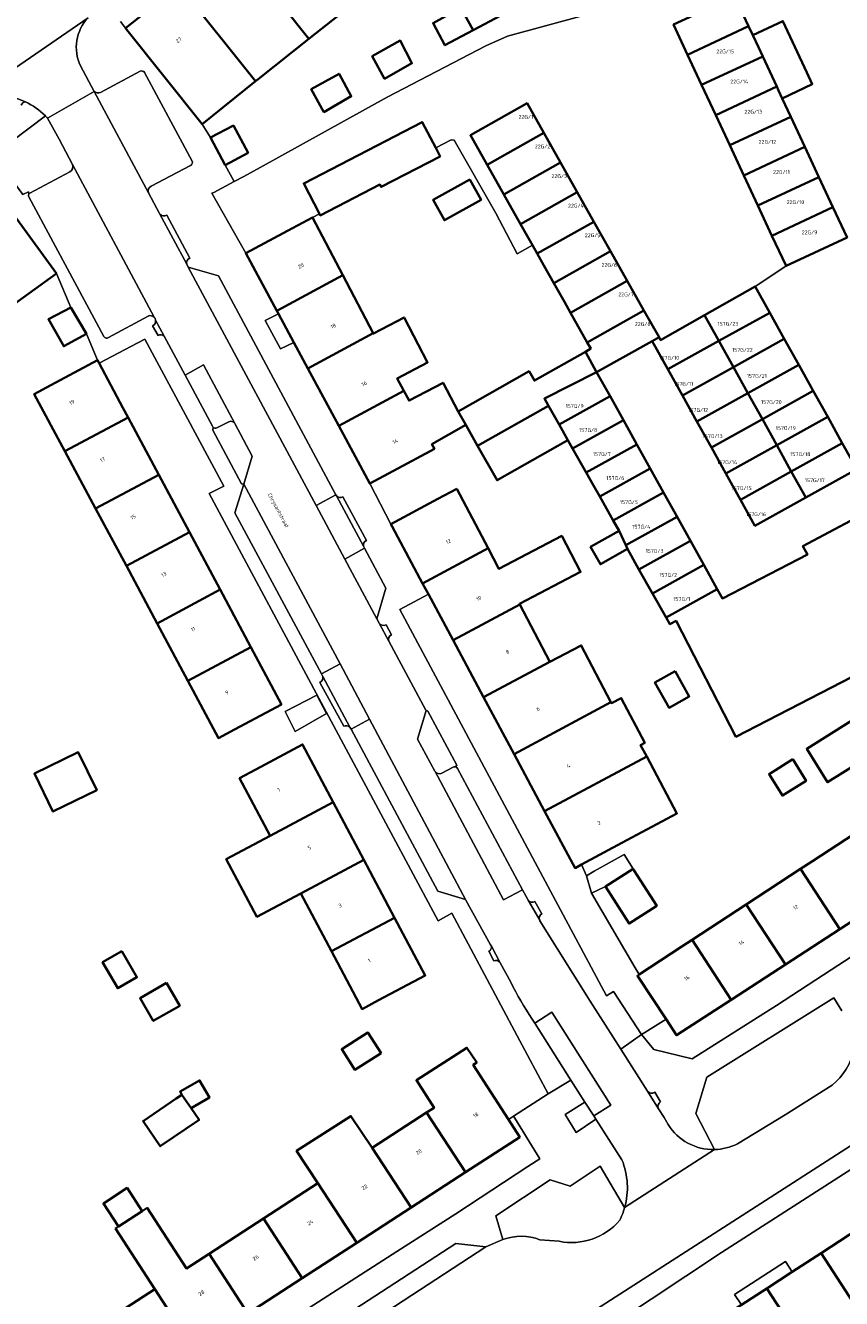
# Model space of a CAD drawing. Header units: metres. Extents: x 197700 to 204338, y 317132 to 325229.
# Tile 283 of 656: x 200330 to 200407, y 319427 to 319547. Entities that reach past the tile are written whole.
import ezdxf
from ezdxf.enums import TextEntityAlignment as Align

# ---------------------------------------------------------------- set-up
doc = ezdxf.new("R2010")
doc.units = ezdxf.units.M
for name, color, linetype, lineweight in [('B-WE-GR-BEPLANTING_CULTUUR_BODEMBEDEKKER-GV', 90, 'Continuous', 18), ('B-WE-GR-BEPLANTING_CULTUUR_HEESTERS-GV', 90, 'Continuous', 18), ('B-WE-OG-BEBOUWING-GV', 7, 'Continuous', 35), ('B-WE-OG-BEBOUWING-T18', 10, 'Continuous', 18), ('B-WE-OG-TERREIN_CULTUURSCHEIDING-GV', 7, 'Continuous', 18), ('B-WE-OG-TERREIN_ERF-GV', 7, 'Continuous', 18), ('B-WE-OG-TOPOGRAFIE-T18', 10, 'Continuous', 18), ('B-WE-VH-VERHARDING_ASFALT-GV', 252, 'Continuous', 18), ('B-WE-VH-VERHARDING_BETONSTRAATSTEEN-GV', 252, 'Continuous', 18), ('B-WE-VH-VERHARDING_OPEN-GV', 252, 'Continuous', 18), ('B-WE-VH-VERHARDING_TEGEL-GV', 252, 'Continuous', 18)]:
    doc.layers.add(name, color=color, linetype=linetype, lineweight=lineweight)
doc.styles.add('NLCS-ISO-M200-T18', font='NLCS-ISO.ttf', dxfattribs={"height": 0.36})

msp = doc.modelspace()

# ---------------------------------------------------------------- linework, layer by layer
at = {"layer": 'B-WE-GR-BEPLANTING_CULTUUR_BODEMBEDEKKER-GV'}
msp.add_lwpolyline([(200383.315, 319444.497), (200382.485, 319445.799), (200380.629, 319444.632), (200381.652, 319442.915), (200383.521, 319444.175)], close=True, dxfattribs=at)
at = {"layer": 'B-WE-GR-BEPLANTING_CULTUUR_HEESTERS-GV'}
for points in [[(200406.674, 319454.369), (200405.926, 319455.615), (200393.964, 319448.132), (200392.915, 319444.705), (200394.671, 319441.324)], [(200396.844, 319441.87), (200401.328, 319444.577), (200405.773, 319447.381)], [(200386.217, 319435.863), (200383.906, 319439.75), (200381.096, 319437.875), (200379.208, 319438.462), (200374.094, 319435.086), (200374.747, 319432.843)], [(200374.747, 319432.843), (200374.757, 319432.847)], [(200378.237, 319432.834), (200380.058, 319432.683)]]:
    msp.add_lwpolyline(points, dxfattribs=at)
for points in [[(200405.773, 319447.381, 0.1593833), (200407.849, 319450.731)], [(200394.671, 319441.324, 0.1131193), (200396.844, 319441.87)], [(200385.753, 319434.66, 0.046383), (200386.217, 319435.863)], [(200380.058, 319432.683, 0.2739556), (200385.753, 319434.66)], [(200374.757, 319432.847, -0.1859236), (200378.237, 319432.834)]]:
    msp.add_lwpolyline(points, format="xyb", dxfattribs=at)
at = {"layer": 'B-WE-OG-BEBOUWING-GV'}
for points in [[(200356.49, 319545.922), (200361.533, 319549.925), (200354.346, 319558.957), (200349.307, 319554.948)], [(200344.269, 319550.938), (200351.448, 319541.916), (200351.695, 319542.114), (200356.49, 319545.922), (200349.307, 319554.948)], [(200344.269, 319550.938), (200339.23, 319546.928), (200346.427, 319537.885), (200351.448, 319541.916)], [(200370.791, 319548.83), (200371.948, 319546.717), (200374.56, 319548.109), (200373.395, 319550.257)], [(200396.571, 319549.931), (200390.825, 319547.251), (200392.15, 319544.411), (200397.896, 319547.091), (200396.917, 319549.189), (200396.669, 319549.72)], [(200371.948, 319546.717), (200370.791, 319548.83), (200368.186, 319547.402), (200369.295, 319545.303)], [(200397.896, 319547.091), (200392.15, 319544.411), (200393.474, 319541.572), (200399.22, 319544.252), (200398.812, 319545.127), (200398.283, 319546.261)], [(200403.38, 319542.736), (200401.119, 319547.584), (200398.283, 319546.261), (200398.812, 319545.127), (200399.22, 319544.252), (200400.544, 319541.413), (200400.71, 319541.056), (200401.071, 319540.281), (200403.888, 319541.647)], [(200362.454, 319544.288), (200363.614, 319542.149), (200366.196, 319543.612), (200365.085, 319545.753)], [(200393.474, 319541.572), (200394.798, 319538.733), (200400.544, 319541.413), (200399.22, 319544.252)], [(200356.686, 319541.18), (200357.901, 319539.011), (200360.471, 319540.509), (200359.328, 319542.621)], [(200394.798, 319538.733), (200396.122, 319535.893), (200401.868, 319538.573), (200401.071, 319540.281), (200400.71, 319541.056), (200400.544, 319541.413)], [(200378.604, 319537.053), (200377.032, 319539.839), (200371.697, 319536.828), (200373.269, 319534.042)], [(200397.447, 319533.054), (200403.193, 319535.734), (200401.868, 319538.573), (200396.122, 319535.893)], [(200348.615, 319534.019), (200350.756, 319535.189), (200349.374, 319537.74), (200347.205, 319536.609)], [(200368.43, 319535.633), (200367.164, 319538.076), (200355.998, 319532.29), (200357.475, 319529.438), (200357.555, 319529.285), (200363.169, 319532.194), (200363.287, 319531.966), (200368.84, 319534.843)], [(200380.177, 319534.267), (200378.604, 319537.053), (200373.269, 319534.042), (200374.842, 319531.256)], [(200403.193, 319535.734), (200397.447, 319533.054), (200398.771, 319530.214), (200404.517, 319532.894)], [(200374.842, 319531.256), (200376.414, 319528.47), (200381.749, 319531.481), (200380.177, 319534.267)], [(200327.509, 319520.042), (200332.706, 319523.83), (200325.916, 319533.145), (200320.719, 319529.357)], [(200371.63, 319532.671), (200368.178, 319530.747), (200369.251, 319528.823), (200372.703, 319530.747)], [(200404.517, 319532.894), (200398.771, 319530.214), (200400.095, 319527.375), (200405.841, 319530.055)], [(200376.414, 319528.47), (200377.53, 319526.493), (200377.986, 319525.684), (200383.321, 319528.695), (200381.749, 319531.481)], [(200400.095, 319527.375), (200401.418, 319524.539), (200407.164, 319527.219), (200405.841, 319530.055)], [(200359.684, 319523.646), (200356.819, 319529.098), (200354.957, 319528.097), (200350.553, 319525.73), (200353.468, 319520.305)], [(200384.894, 319525.909), (200383.321, 319528.695), (200377.986, 319525.684), (200378.625, 319524.554), (200379.559, 319522.898)], [(200379.559, 319522.898), (200380.547, 319521.147), (200381.131, 319520.112), (200386.466, 319523.123), (200384.894, 319525.909)], [(200362.548, 319518.194), (200359.684, 319523.646), (200353.468, 319520.305), (200353.624, 319520.015), (200355.066, 319517.332), (200356.383, 319514.881)], [(200388.039, 319520.337), (200386.466, 319523.123), (200381.131, 319520.112), (200382.703, 319517.327)], [(200393.747, 319519.883), (200395.094, 319517.459), (200399.89, 319520.126), (200398.526, 319522.58)], [(200335.543, 319518.118), (200334.067, 319520.628), (200331.958, 319519.5), (200333.398, 319516.959)], [(200356.383, 319514.881), (200359.299, 319509.456), (200365.436, 319512.755), (200364.813, 319513.94), (200367.671, 319515.443), (200365.446, 319519.674), (200362.566, 319518.16), (200362.548, 319518.194)], [(200389.466, 319517.808), (200388.039, 319520.337), (200382.703, 319517.327), (200383.035, 319516.739), (200382.522, 319516.45), (200383.586, 319514.535), (200388.822, 319517.445)], [(200393.747, 319519.883), (200389.612, 319517.549), (200389.466, 319517.808), (200388.822, 319517.445), (200390.297, 319514.792), (200395.094, 319517.459)], [(200395.094, 319517.459), (200396.459, 319515.004), (200401.255, 319517.671), (200399.89, 319520.126)], [(200394.944, 319494.101), (200390.125, 319491.422), (200390.488, 319490.779), (200391.07, 319491.107), (200396.694, 319480.197), (200445.492, 319505.35), (200445.413, 319505.504), (200452.363, 319509.104), (200452.149, 319509.53), (200447.845, 319518.091), (200447.828, 319518.125), (200436.303, 319512.166), (200438.6, 319507.725), (200439.737, 319505.527), (200433.871, 319502.503), (200432.575, 319504.956), (200428.916, 319511.887), (200417.353, 319505.756), (200412.936, 319503.413), (200403.01, 319498.148), (200403.427, 319497.34), (200395.434, 319493.22)], [(200396.459, 319515.004), (200395.094, 319517.459), (200390.297, 319514.792), (200391.661, 319512.337)], [(200401.255, 319517.671), (200396.459, 319515.004), (200397.823, 319512.549), (200402.62, 319515.216)], [(200339.47, 319510.253), (200338.98, 319511.17), (200336.738, 319515.368), (200336.584, 319515.656), (200332.174, 319513.3), (200330.625, 319512.464), (200333.513, 319507.071)], [(200372.378, 319507.59), (200379.056, 319511.352), (200378.666, 319512.044), (200383.586, 319514.535), (200382.522, 319516.45), (200377.718, 319513.739), (200377.228, 319514.606), (200370.547, 319510.835), (200371.272, 319509.55)], [(200384.846, 319512.267), (200383.586, 319514.535), (200378.666, 319512.044), (200379.056, 319511.352), (200380.044, 319509.598)], [(200396.459, 319515.004), (200391.661, 319512.337), (200393.026, 319509.882), (200397.823, 319512.549)], [(200403.985, 319512.76), (200402.62, 319515.216), (200397.823, 319512.549), (200399.188, 319510.093)], [(200359.299, 319509.456), (200362.214, 319504.032), (200366.618, 319506.399), (200368.303, 319507.305), (200368.072, 319507.744), (200371.272, 319509.55), (200370.547, 319510.835), (200369.128, 319513.534), (200365.915, 319511.844), (200365.436, 319512.755)], [(200380.882, 319508.11), (200381.32, 319507.334), (200386.109, 319509.997), (200384.846, 319512.267), (200380.044, 319509.598)], [(200399.188, 319510.093), (200397.823, 319512.549), (200393.026, 319509.882), (200394.391, 319507.426)], [(200399.188, 319510.093), (200400.553, 319507.638), (200405.349, 319510.305), (200403.985, 319512.76)], [(200379.056, 319511.352), (200372.378, 319507.59), (200374.21, 319504.344), (200380.882, 319508.11), (200380.044, 319509.598)], [(200333.513, 319507.071), (200336.405, 319501.671), (200342.355, 319504.85), (200339.47, 319510.253)], [(200386.109, 319509.997), (200381.32, 319507.334), (200382.597, 319505.072), (200387.371, 319507.726)], [(200400.553, 319507.638), (200399.188, 319510.093), (200394.391, 319507.426), (200395.756, 319504.971)], [(200405.349, 319510.305), (200400.553, 319507.638), (200401.917, 319505.183), (200406.714, 319507.85)], [(200388.633, 319505.455), (200387.371, 319507.726), (200382.597, 319505.072), (200383.285, 319503.853), (200383.874, 319502.809)], [(200397.12, 319502.516), (200401.917, 319505.183), (200400.553, 319507.638), (200395.756, 319504.971)], [(200403.282, 319502.728), (200408.079, 319505.395), (200406.714, 319507.85), (200401.917, 319505.183)], [(200345.24, 319499.447), (200342.355, 319504.85), (200336.405, 319501.671), (200339.297, 319496.272)], [(200388.633, 319505.455), (200383.874, 319502.809), (200385.15, 319500.547), (200389.895, 319503.184)], [(200401.917, 319505.183), (200397.12, 319502.516), (200398.485, 319500.061), (200403.282, 319502.728)], [(200370.427, 319503.553), (200368.618, 319502.585), (200364.209, 319500.226), (200364.329, 319500), (200367.198, 319494.639), (200373.362, 319497.938)], [(200391.157, 319500.913), (200389.895, 319503.184), (200385.15, 319500.547), (200385.691, 319499.589), (200386.321, 319498.225)], [(200392.42, 319498.643), (200391.157, 319500.913), (200386.321, 319498.225), (200386.483, 319497.875), (200387.571, 319495.947)], [(200342.189, 319490.872), (200348.126, 319494.044), (200345.24, 319499.447), (200339.297, 319496.272)], [(200373.362, 319497.938), (200367.198, 319494.639), (200367.738, 319493.631), (200370.068, 319489.278), (200376.351, 319492.641), (200376.318, 319492.705), (200382.074, 319495.712), (200380.299, 319499.108), (200374.37, 319496.01)], [(200385.691, 319499.589), (200383.009, 319498.076), (200383.934, 319496.437), (200386.483, 319497.875), (200386.321, 319498.225)], [(200393.682, 319496.372), (200392.42, 319498.643), (200387.571, 319495.947), (200388.848, 319493.685)], [(200390.125, 319491.422), (200394.944, 319494.101), (200393.682, 319496.372), (200388.848, 319493.685)], [(200348.126, 319494.044), (200342.189, 319490.872), (200345.08, 319485.472), (200351.012, 319488.641)], [(200379.169, 319487.25), (200376.351, 319492.641), (200370.068, 319489.278), (200372.938, 319483.917)], [(200345.08, 319485.472), (200347.972, 319480.073), (200349.478, 319480.877), (200353.898, 319483.238), (200351.012, 319488.641)], [(200379.169, 319487.25), (200372.938, 319483.917), (200375.807, 319478.556), (200384.931, 319483.44), (200382.131, 319488.798)], [(200390.971, 319486.373), (200389.074, 319485.315), (200390.403, 319482.931), (200392.3, 319483.988)], [(200388.297, 319478.345), (200387.73, 319479.416), (200388.111, 319479.615), (200385.902, 319483.841), (200384.975, 319483.356), (200384.931, 319483.44), (200375.807, 319478.556), (200378.677, 319473.195)], [(200407.605, 319481.71), (200403.365, 319479.067), (200405.334, 319475.909), (200409.573, 319478.552)], [(200336.51, 319475.153), (200334.768, 319478.734), (200330.637, 319476.725), (200332.379, 319473.143)], [(200349.946, 319476.306), (200352.832, 319470.868), (200358.786, 319474.03), (200355.899, 319479.467), (200351.483, 319477.122)], [(200388.297, 319478.345), (200378.677, 319473.195), (200381.547, 319467.834), (200382.146, 319468.155), (200385.955, 319470.194), (200391.143, 319472.972)], [(200402.053, 319478.07), (200399.817, 319476.676), (200401.074, 319474.659), (200403.31, 319476.053)], [(200358.786, 319474.03), (200352.832, 319470.868), (200348.703, 319468.675), (200351.588, 319463.24), (200355.717, 319465.431), (200361.674, 319468.593)], [(200403.921, 319468.493), (200402.789, 319467.752), (200406.484, 319462.063), (200411.607, 319465.39), (200407.901, 319471.096)], [(200358.603, 319459.993), (200364.561, 319463.156), (200361.674, 319468.593), (200355.717, 319465.431)], [(200384.418, 319466.08), (200386.646, 319462.603), (200389.252, 319464.272), (200387.099, 319467.634), (200387.024, 319467.75)], [(200402.789, 319467.752), (200397.678, 319464.407), (200401.361, 319458.736), (200406.484, 319462.063)], [(200397.678, 319464.407), (200392.566, 319461.063), (200396.238, 319455.409), (200401.361, 319458.736)], [(200364.561, 319463.156), (200358.603, 319459.993), (200361.489, 319454.556), (200363.032, 319455.375), (200367.448, 319457.72)], [(200391.607, 319460.435), (200387.589, 319457.793), (200387.429, 319457.688), (200390.116, 319453.603), (200391.115, 319452.083), (200396.238, 319455.409), (200392.566, 319461.063)], [(200338.873, 319460.006), (200337.063, 319458.961), (200338.48, 319456.507), (200340.29, 319457.552)], [(200343.081, 319457.01), (200340.589, 319455.571), (200341.826, 319453.428), (200344.319, 319454.867)], [(200363.281, 319450.404), (200362.047, 319452.339), (200359.576, 319450.764), (200360.81, 319448.829)], [(200367.574, 319444.807), (200371.227, 319439.178), (200376.348, 319442.501), (200375.289, 319444.144), (200371.966, 319449.301), (200372.296, 319449.521), (200371.369, 319450.913), (200366.618, 319447.842), (200368.274, 319445.261)], [(200344.529, 319446.488), (200345.397, 319445.214), (200347.123, 319446.216), (200346.188, 319447.836), (200344.36, 319446.78)], [(200345.397, 319445.214), (200344.529, 319446.488), (200343.979, 319446.114), (200340.874, 319443.998), (200342.487, 319441.631), (200346.142, 319444.12)], [(200366.107, 319435.855), (200362.455, 319441.483), (200360.441, 319444.467), (200355.324, 319441.193), (200357.335, 319438.159), (200360.987, 319432.532)], [(200371.227, 319439.178), (200367.574, 319444.807), (200362.455, 319441.483), (200366.107, 319435.855)], [(200352.216, 319434.835), (200355.867, 319429.21), (200360.987, 319432.532), (200357.335, 319438.159)], [(200338.565, 319434.073), (200340.79, 319435.517), (200339.369, 319437.707), (200337.142, 319436.255)], [(200350.746, 319425.887), (200347.096, 319431.511), (200344.96, 319430.124), (200341.26, 319435.822), (200340.79, 319435.517), (200338.565, 319434.073), (200338.276, 319433.885), (200341.976, 319428.187), (200345.626, 319422.564)], [(200355.867, 319429.21), (200352.216, 319434.835), (200347.096, 319431.511), (200350.746, 319425.887)], [(200408.51, 319425.766), (200408.662, 319425.864), (200410.175, 319423.517), (200414.133, 319426.068), (200412.565, 319428.502), (200413.59, 319429.163), (200409.851, 319434.907), (200407.357, 319433.284), (200404.729, 319431.573)], [(200408.51, 319425.766), (200404.729, 319431.573), (200401.998, 319429.796), (200399.607, 319428.239), (200403.372, 319422.454)], [(200337.001, 319424.957), (200336.858, 319424.864), (200340.506, 319419.241), (200345.626, 319422.564), (200341.976, 319428.187)], [(200400.532, 319417.624), (200403.03, 319419.234), (200403.897, 319419.793), (200402.531, 319421.912), (200403.372, 319422.454), (200399.607, 319428.239), (200397.228, 319426.691), (200395.592, 319425.626), (200394.485, 319424.905), (200398.301, 319419.042), (200398.406, 319419.109), (200399.706, 319417.092)]]:
    msp.add_lwpolyline(points, close=True, dxfattribs=at)
at = {"layer": 'B-WE-OG-TERREIN_CULTUURSCHEIDING-GV'}
for points in [[(200331.677, 319538.647), (200326.798, 319534.996), (200329.538, 319531.24), (200330.067, 319531.519), (200330.125, 319531.289)], [(200334.231, 319534.08), (200332.966, 319536.449), (200331.874, 319538.437)], [(200330.215, 319531.371), (200333.972, 319533.388)], [(200347.458, 319509.353), (200347.426, 319509.072), (200350.147, 319503.997), (200350.348, 319503.989), (200351.16, 319506.605), (200349.51, 319509.682)], [(200348.877, 319509.817), (200347.824, 319509.268)], [(200367.507, 319482.683), (200367.518, 319482.662), (200366.699, 319479.968), (200368.347, 319476.947), (200368.366, 319476.911)], [(200370.308, 319477.357), (200370.412, 319477.529), (200367.677, 319482.597), (200367.507, 319482.683)], [(200369.015, 319476.776), (200370.062, 319477.332)]]:
    msp.add_lwpolyline(points, dxfattribs=at)
for points in [[(200331.874, 319538.437, 0.0117273), (200331.677, 319538.647)], [(200333.972, 319533.388, 0.3782681), (200334.231, 319534.08)], [(200330.125, 319531.289, -0.1262181), (200330.215, 319531.371)], [(200349.51, 319509.682, 0.4375743), (200348.877, 319509.817)], [(200347.824, 319509.268, -0.3110319), (200347.458, 319509.353)], [(200370.062, 319477.332, -0.2093621), (200370.308, 319477.357)], [(200368.366, 319476.911, 0.3817075), (200369.015, 319476.776)]]:
    msp.add_lwpolyline(points, format="xyb", dxfattribs=at)
at = {"layer": 'B-WE-OG-TERREIN_ERF-GV'}
for points in [[(200338.744, 319547.539), (200339.23, 319546.928), (200344.269, 319550.938)], [(200361.533, 319549.925), (200356.49, 319545.922), (200351.695, 319542.114), (200351.448, 319541.916), (200346.427, 319537.885), (200347.205, 319536.609), (200349.374, 319537.74), (200350.756, 319535.189), (200348.615, 319534.019), (200349.448, 319532.469), (200350.347, 319532.953), (200351.899, 319533.787), (200363.865, 319540.431), (200373.139, 319545.249), (200375.198, 319546.161), (200389.501, 319550.09)], [(200396.917, 319549.189), (200397.896, 319547.091), (200398.283, 319546.261), (200401.119, 319547.584), (200403.38, 319542.736), (200403.888, 319541.647), (200401.071, 319540.281), (200401.868, 319538.573), (200403.193, 319535.734), (200404.517, 319532.894), (200405.841, 319530.055), (200407.164, 319527.219), (200401.418, 319524.539), (200398.586, 319522.614), (200398.526, 319522.58), (200399.89, 319520.126), (200401.255, 319517.671), (200402.62, 319515.216), (200403.985, 319512.76), (200405.349, 319510.305), (200406.714, 319507.85)], [(200337.001, 319424.957), (200341.976, 319428.187), (200338.276, 319433.885), (200338.565, 319434.073), (200337.142, 319436.255), (200339.369, 319437.707), (200340.79, 319435.517), (200341.26, 319435.822), (200344.96, 319430.124), (200347.096, 319431.511), (200352.216, 319434.835), (200357.335, 319438.159), (200355.324, 319441.193), (200360.441, 319444.467), (200362.455, 319441.483), (200367.574, 319444.807), (200368.274, 319445.261), (200366.618, 319447.842), (200371.369, 319450.913), (200372.296, 319449.521), (200371.966, 319449.301), (200375.289, 319444.144), (200375.757, 319444.452), (200379.006, 319446.579), (200376.107, 319452.024), (200369.954, 319463.582), (200368.656, 319462.86), (200347.082, 319503.092), (200348.481, 319503.792), (200341.045, 319517.639), (200340.393, 319517.295), (200336.738, 319515.368), (200338.98, 319511.17), (200339.47, 319510.253), (200342.355, 319504.85), (200345.24, 319499.447), (200348.126, 319494.044), (200351.012, 319488.641), (200353.898, 319483.238), (200349.478, 319480.877), (200347.972, 319480.073), (200345.08, 319485.472), (200342.189, 319490.872), (200339.297, 319496.272), (200336.405, 319501.671), (200333.513, 319507.071), (200330.625, 319512.464), (200332.174, 319513.3), (200336.584, 319515.656), (200335.543, 319518.118), (200333.398, 319516.959), (200331.958, 319519.5), (200334.067, 319520.628), (200332.706, 319523.83), (200327.509, 319520.042)], [(200408.079, 319505.395), (200403.282, 319502.728), (200398.485, 319500.061), (200397.12, 319502.516), (200395.756, 319504.971), (200394.391, 319507.426), (200393.026, 319509.882), (200391.661, 319512.337), (200390.297, 319514.792), (200388.822, 319517.445), (200383.586, 319514.535), (200384.846, 319512.267), (200386.109, 319509.997), (200387.371, 319507.726), (200388.633, 319505.455), (200389.895, 319503.184), (200391.157, 319500.913), (200392.42, 319498.643), (200393.682, 319496.372), (200394.944, 319494.101), (200395.434, 319493.22), (200403.427, 319497.34), (200403.01, 319498.148), (200412.936, 319503.413)], [(200445.492, 319505.35), (200396.694, 319480.197), (200391.07, 319491.107), (200390.488, 319490.779), (200390.125, 319491.422), (200388.848, 319493.685), (200387.571, 319495.947), (200386.483, 319497.875), (200383.934, 319496.437), (200383.009, 319498.076), (200385.691, 319499.589), (200385.15, 319500.547), (200383.874, 319502.809), (200383.285, 319503.853), (200382.597, 319505.072), (200381.32, 319507.334), (200380.882, 319508.11), (200374.21, 319504.344), (200372.378, 319507.59), (200371.272, 319509.55), (200368.072, 319507.744), (200368.303, 319507.305), (200366.618, 319506.399), (200362.214, 319504.032), (200364.209, 319500.226), (200368.618, 319502.585), (200370.427, 319503.553), (200373.362, 319497.938), (200374.37, 319496.01), (200380.299, 319499.108), (200382.074, 319495.712), (200376.318, 319492.705), (200376.351, 319492.641), (200379.169, 319487.25), (200382.131, 319488.798), (200384.931, 319483.44), (200384.975, 319483.356), (200385.902, 319483.841), (200388.111, 319479.615), (200387.73, 319479.416), (200388.297, 319478.345), (200391.143, 319472.972), (200385.955, 319470.194), (200382.146, 319468.155), (200382.627, 319467.1), (200383.342, 319467.535), (200386.161, 319469.097), (200387.024, 319467.75), (200387.099, 319467.634), (200389.252, 319464.272), (200386.646, 319462.603), (200384.418, 319466.08), (200383.109, 319465.477), (200387.228, 319458.422), (200387.589, 319457.793), (200391.607, 319460.435), (200392.566, 319461.063), (200397.678, 319464.407), (200402.789, 319467.752), (200403.921, 319468.493), (200407.901, 319471.096)]]:
    msp.add_lwpolyline(points, dxfattribs=at)
for points in [[(200371.948, 319546.717), (200369.295, 319545.303), (200368.186, 319547.402), (200370.791, 319548.83), (200373.395, 319550.257), (200374.56, 319548.109)], [(200362.454, 319544.288), (200365.085, 319545.753), (200366.196, 319543.612), (200363.614, 319542.149)], [(200356.686, 319541.18), (200359.328, 319542.621), (200360.471, 319540.509), (200357.901, 319539.011)], [(200377.53, 319526.493), (200376.088, 319525.666), (200374.09, 319529.492), (200370.154, 319536.383), (200369.885, 319536.386), (200368.43, 319535.633), (200368.84, 319534.843), (200363.287, 319531.966), (200363.169, 319532.194), (200357.555, 319529.285), (200357.475, 319529.438), (200356.819, 319529.098), (200359.684, 319523.646), (200362.548, 319518.194), (200362.566, 319518.16), (200365.446, 319519.674), (200367.671, 319515.443), (200364.813, 319513.94), (200365.436, 319512.755), (200365.915, 319511.844), (200369.128, 319513.534), (200370.547, 319510.835), (200377.228, 319514.606), (200377.718, 319513.739), (200382.522, 319516.45), (200383.035, 319516.739), (200382.703, 319517.327), (200381.131, 319520.112), (200380.547, 319521.147), (200379.559, 319522.898), (200378.625, 319524.554), (200377.986, 319525.684)], [(200371.63, 319532.671), (200372.703, 319530.747), (200369.251, 319528.823), (200368.178, 319530.747)], [(200382.146, 319468.155), (200381.547, 319467.834), (200378.677, 319473.195), (200375.807, 319478.556), (200372.938, 319483.917), (200370.068, 319489.278), (200367.738, 319493.631), (200365.054, 319492.17), (200384.525, 319455.811), (200385.169, 319456.203), (200387.823, 319452.161), (200388.109, 319452.341), (200390.116, 319453.603), (200387.429, 319457.688), (200387.589, 319457.793), (200387.228, 319458.422), (200383.109, 319465.477), (200382.627, 319467.1)], [(200390.971, 319486.373), (200392.3, 319483.988), (200390.403, 319482.931), (200389.074, 319485.315)], [(200354.25, 319482.558), (200357.239, 319484.105), (200358.154, 319482.395), (200355.194, 319480.695)], [(200357.239, 319484.105), (200354.25, 319482.558), (200355.194, 319480.695), (200358.154, 319482.395)], [(200407.605, 319481.71), (200409.573, 319478.552), (200405.334, 319475.909), (200403.365, 319479.067)], [(200336.51, 319475.153), (200332.379, 319473.143), (200330.637, 319476.725), (200334.768, 319478.734)], [(200352.832, 319470.868), (200349.946, 319476.306), (200351.483, 319477.122), (200355.899, 319479.467), (200358.786, 319474.03), (200361.674, 319468.593), (200364.561, 319463.156), (200367.448, 319457.72), (200363.032, 319455.375), (200361.489, 319454.556), (200358.603, 319459.993), (200355.717, 319465.431), (200351.588, 319463.24), (200348.703, 319468.675)], [(200390.116, 319453.603), (200388.109, 319452.341), (200387.823, 319452.161), (200388.959, 319450.732), (200392.577, 319449.866), (200400.515, 319454.878), (200405.685, 319458.242), (200420.587, 319467.951), (200426.201, 319471.62), (200433.598, 319476.371), (200432.099, 319478.697), (200426.976, 319475.37), (200421.853, 319472.043), (200416.73, 319468.716), (200411.607, 319465.39), (200406.484, 319462.063), (200401.361, 319458.736), (200396.238, 319455.409), (200391.115, 319452.083)], [(200402.053, 319478.07), (200403.31, 319476.053), (200401.074, 319474.659), (200399.817, 319476.676)], [(200383.109, 319465.477), (200384.418, 319466.08), (200387.024, 319467.75), (200386.161, 319469.097), (200383.342, 319467.535), (200382.627, 319467.1)], [(200338.873, 319460.006), (200340.29, 319457.552), (200338.48, 319456.507), (200337.063, 319458.961)], [(200343.081, 319457.01), (200344.319, 319454.867), (200341.826, 319453.428), (200340.589, 319455.571)], [(200363.281, 319450.404), (200360.81, 319448.829), (200359.576, 319450.764), (200362.047, 319452.339)], [(200346.142, 319444.12), (200342.487, 319441.631), (200340.874, 319443.998), (200343.979, 319446.114), (200344.529, 319446.488), (200344.36, 319446.78), (200346.188, 319447.836), (200347.123, 319446.216), (200345.397, 319445.214)], [(200340.506, 319419.241), (200335.386, 319415.918), (200330.266, 319412.596), (200329.922, 319412.327), (200329.329, 319413.282), (200325.911, 319414), (200331.58, 319410.098), (200338.297, 319414.497), (200347.915, 319420.883), (200364.762, 319431.722), (200370.333, 319435.266), (200377.104, 319439.741), (200378.233, 319440.444), (200375.866, 319444.275), (200375.757, 319444.452), (200375.289, 319444.144), (200376.348, 319442.501), (200371.227, 319439.178), (200366.107, 319435.855), (200360.987, 319432.532), (200355.867, 319429.21), (200350.746, 319425.887), (200345.626, 319422.564)], [(200399.607, 319428.239), (200401.998, 319429.796), (200401.37, 319430.768), (200396.576, 319427.679), (200397.228, 319426.691)]]:
    msp.add_lwpolyline(points, close=True, dxfattribs=at)
at = {"layer": 'B-WE-VH-VERHARDING_ASFALT-GV'}
msp.add_lwpolyline([(200329.111, 319549.924), (200308.768, 319535.007), (200302.815, 319530.641), (200301.947, 319530.005), (200277.963, 319512.455), (200271.401, 319508.029), (200270.551, 319507.462), (200273.599, 319503.065), (200276.882, 319505.462), (200321.815, 319538.349), (200321.924, 319538.424), (200323.307, 319539.38), (200335.702, 319547.895)], dxfattribs=at)
at = {"layer": 'B-WE-VH-VERHARDING_BETONSTRAATSTEEN-GV'}
for points in [[(200335.702, 319547.895), (200323.307, 319539.38)], [(200331.874, 319538.437), (200336.277, 319540.955), (200334.987, 319543.365)], [(200340.6, 319542.868), (200336.863, 319540.866)], [(200345.495, 319534.407), (200341.005, 319542.738)], [(200390.318, 319443.687), (200389.931, 319444.344), (200389.415, 319445.157), (200388.368, 319446.806), (200385.852, 319450.768), (200382.98, 319455.292), (200378.248, 319462.865), (200378.219, 319462.916), (200377.132, 319464.803), (200377.095, 319464.868), (200376.61, 319465.785), (200374.816, 319464.825), (200368.366, 319476.911), (200368.347, 319476.947), (200366.699, 319479.968), (200367.518, 319482.662), (200367.507, 319482.683), (200364.009, 319489.19), (200363.094, 319490.891), (200362.878, 319491.295), (200359.864, 319496.921), (200357.163, 319501.963), (200345.13, 319524.424), (200344.993, 319524.679), (200342.425, 319529.473), (200341.379, 319531.426), (200336.277, 319540.955), (200331.874, 319538.437), (200332.966, 319536.449), (200334.231, 319534.08), (200341.905, 319519.709)], [(200336.277, 319540.955), (200341.379, 319531.426)], [(200341.905, 319519.709), (200334.231, 319534.08)], [(200341.626, 319532.024), (200345.332, 319533.995)], [(200333.972, 319533.388), (200330.215, 319531.371)], [(200330.113, 319531.033), (200337.182, 319517.875)], [(200342.425, 319529.473), (200344.993, 319524.679)], [(200345.261, 319525.273), (200343.108, 319529.312)], [(200337.622, 319517.774), (200341.345, 319519.8)], [(200342.87, 319517.905), (200342.052, 319519.434)], [(200342.052, 319519.434), (200342.87, 319517.905), (200344.824, 319514.253), (200346.573, 319515.229), (200349.51, 319509.682), (200351.16, 319506.605), (200350.348, 319503.989), (200359.416, 319487.066), (200362.191, 319481.85), (200371.231, 319464.863), (200371.26, 319464.808), (200373.601, 319460.611), (200373.675, 319460.473), (200374.507, 319458.919), (200375.497, 319457.072)], [(200341.772, 319518.895), (200342.28, 319517.992)], [(200349.51, 319509.682), (200346.573, 319515.229), (200344.824, 319514.253), (200347.407, 319509.426)], [(200347.824, 319509.268), (200348.877, 319509.817)], [(200359.086, 319502.878), (200361.625, 319498.143)], [(200361.898, 319498.667), (200359.694, 319502.78)], [(200363.094, 319490.891), (200364.009, 319489.19)], [(200364.251, 319489.805), (200363.761, 319490.732)], [(200360.349, 319481.111), (200357.795, 319485.868)], [(200357.524, 319485.314), (200359.767, 319481.179)], [(200370.062, 319477.332), (200369.015, 319476.776)], [(200368.366, 319476.911), (200374.816, 319464.825), (200376.61, 319465.785), (200370.483, 319477.212)], [(200377.132, 319464.803), (200378.219, 319462.916)], [(200378.423, 319463.529), (200377.773, 319464.671)], [(200373.432, 319459.993), (200373.901, 319459.088)], [(200374.507, 319458.919), (200373.675, 319460.473)], [(200377.508, 319453.61), (200377.753, 319453.225), (200379.375, 319454.255), (200384.916, 319445.508), (200383.315, 319444.497), (200383.521, 319444.175), (200385.963, 319440.357)], [(200405.773, 319447.381), (200401.328, 319444.577), (200396.844, 319441.87)], [(200388.368, 319446.806), (200389.415, 319445.157)], [(200389.598, 319445.826), (200389.049, 319446.726)], [(200381.301, 319425.152), (200382.702, 319425.723), (200409.255, 319442.816), (200412.928, 319445.155)], [(200394.671, 319441.324), (200386.217, 319435.863)], [(200386.217, 319435.863), (200394.671, 319441.324)], [(200374.757, 319432.847), (200374.747, 319432.843), (200373.146, 319432.159), (200339.671, 319410.276), (200336.507, 319408.128), (200336.438, 319408.081), (200333.859, 319406.472), (200333.728, 319406.396), (200336.469, 319401.646), (200337.701, 319402.473), (200337.858, 319402.573), (200348.784, 319409.522), (200364.146, 319419.476), (200367.837, 319421.958), (200372.055, 319424.794)], [(200339.671, 319410.276), (200373.146, 319432.159), (200370.329, 319432.485), (200351.918, 319420.502), (200338.654, 319411.842), (200337.708, 319411.258)], [(200380.058, 319432.683), (200378.237, 319432.834)]]:
    msp.add_lwpolyline(points, dxfattribs=at)
for points in [[(200334.987, 319543.365, -0.315536), (200335.702, 319547.895)], [(200341.005, 319542.738, 0.3828319), (200340.6, 319542.868)], [(200336.863, 319540.866, -0.3233692), (200336.277, 319540.955)], [(200328.841, 319540.327, -0.0391444), (200329.795, 319539.975)], [(200329.795, 319539.975, 0.0391444), (200328.841, 319540.327)], [(200329.402, 319539.657, -0.2731791), (200329.795, 319539.975)], [(200329.795, 319539.975, -0.090549), (200331.677, 319538.647)], [(200331.677, 319538.647, -0.0117273), (200331.874, 319538.437)], [(200334.231, 319534.08, -0.3782681), (200333.972, 319533.388)], [(200345.332, 319533.995, 0.4312563), (200345.495, 319534.407)], [(200330.125, 319531.289, 0.2739628), (200330.113, 319531.033)], [(200330.215, 319531.371, 0.1262181), (200330.125, 319531.289)], [(200341.379, 319531.426, -0.3814213), (200341.626, 319532.024)], [(200343.108, 319529.312, -0.4392663), (200342.425, 319529.473)], [(200344.993, 319524.679, -0.3624527), (200345.261, 319525.273)], [(200341.345, 319519.8, -0.3182272), (200341.905, 319519.709)], [(200342.052, 319519.434, -0.3499502), (200341.772, 319518.895)], [(200341.905, 319519.709, -0.0948337), (200342.01, 319519.557)], [(200342.01, 319519.557, -0.0657079), (200342.052, 319519.434)], [(200342.28, 319517.992, -0.3274974), (200342.87, 319517.905)], [(200337.182, 319517.875, 0.405303), (200337.622, 319517.774)], [(200348.877, 319509.817, -0.4375743), (200349.51, 319509.682)], [(200347.407, 319509.426, 0.0709607), (200347.458, 319509.353)], [(200347.458, 319509.353, 0.3110319), (200347.824, 319509.268)], [(200359.694, 319502.78, -0.3566246), (200359.086, 319502.878)], [(200361.625, 319498.143, -0.3329517), (200361.898, 319498.667)], [(200363.761, 319490.732, -0.3690125), (200363.094, 319490.891)], [(200364.009, 319489.19, -0.3972955), (200364.251, 319489.805)], [(200357.795, 319485.868, -0.3423282), (200357.524, 319485.314)], [(200359.767, 319481.179, -0.3098735), (200360.349, 319481.111)], [(200370.308, 319477.357, 0.2093621), (200370.062, 319477.332)], [(200370.483, 319477.212, 0.192122), (200370.308, 319477.357)], [(200369.015, 319476.776, -0.3817075), (200368.366, 319476.911)], [(200377.773, 319464.671, -0.3898672), (200377.132, 319464.803)], [(200378.219, 319462.916, -0.3793451), (200378.423, 319463.529)], [(200373.675, 319460.473, -0.3025552), (200373.432, 319459.993)], [(200373.901, 319459.088, -0.3639916), (200374.507, 319458.919)], [(200375.497, 319457.072, 0.0259965), (200377.508, 319453.61)], [(200407.849, 319450.731, -0.1593833), (200405.773, 319447.381)], [(200389.049, 319446.726, -0.3887093), (200388.368, 319446.806)], [(200389.415, 319445.157, -0.3879669), (200389.598, 319445.826)], [(200394.671, 319441.324, -0.2647882), (200390.318, 319443.687)], [(200396.844, 319441.87, -0.1131193), (200394.671, 319441.324)], [(200385.963, 319440.357, -0.1677216), (200386.217, 319435.863)], [(200386.217, 319435.863, -0.046383), (200385.753, 319434.66)], [(200385.753, 319434.66, -0.2739556), (200380.058, 319432.683)], [(200378.237, 319432.834, 0.1859236), (200374.757, 319432.847)]]:
    msp.add_lwpolyline(points, format="xyb", dxfattribs=at)
for points in [[(200345.13, 319524.424), (200357.163, 319501.963), (200359.028, 319502.987), (200347.986, 319523.581)], [(200355.066, 319517.332), (200353.624, 319520.015), (200352.358, 319519.38), (200353.799, 319516.717)], [(200350.348, 319503.989), (200349.512, 319501.293), (200357.664, 319486.112), (200359.416, 319487.066)], [(200361.736, 319497.936), (200361.625, 319498.143), (200359.086, 319502.878), (200359.028, 319502.987), (200357.163, 319501.963), (200359.864, 319496.921)], [(200359.864, 319496.921), (200362.878, 319491.295), (200363.747, 319494.185), (200361.736, 319497.936)], [(200357.795, 319485.868), (200360.349, 319481.111), (200360.454, 319480.914), (200362.191, 319481.85), (200359.416, 319487.066), (200357.664, 319486.112)], [(200360.454, 319480.914), (200368.64, 319465.666), (200371.231, 319464.863), (200362.191, 319481.85)], [(200381.168, 319447.867), (200382.485, 319445.799), (200383.315, 319444.497), (200384.916, 319445.508), (200379.375, 319454.255), (200377.753, 319453.225)], [(200385.348, 319425.007), (200395.357, 319431.624), (200408.495, 319440.062), (200409.255, 319442.816), (200382.702, 319425.723)]]:
    msp.add_lwpolyline(points, close=True, dxfattribs=at)
at = {"layer": 'B-WE-VH-VERHARDING_OPEN-GV'}
msp.add_lwpolyline([(200389.501, 319550.09), (200375.198, 319546.161), (200373.139, 319545.249), (200363.865, 319540.431), (200351.899, 319533.787), (200350.347, 319532.953), (200349.448, 319532.469), (200347.533, 319531.44), (200347.341, 319531.37), (200350.553, 319525.73), (200354.957, 319528.097), (200356.819, 319529.098), (200357.475, 319529.438), (200355.998, 319532.29), (200367.164, 319538.076), (200368.43, 319535.633), (200369.885, 319536.386), (200370.154, 319536.383), (200374.09, 319529.492), (200376.088, 319525.666), (200377.53, 319526.493), (200376.414, 319528.47), (200374.842, 319531.256), (200373.269, 319534.042), (200371.697, 319536.828), (200377.032, 319539.839), (200378.604, 319537.053), (200380.177, 319534.267), (200381.749, 319531.481), (200383.321, 319528.695), (200384.894, 319525.909), (200386.466, 319523.123), (200388.039, 319520.337), (200389.466, 319517.808), (200389.612, 319517.549), (200393.747, 319519.883), (200398.526, 319522.58), (200398.586, 319522.614), (200401.418, 319524.539), (200400.095, 319527.375), (200398.771, 319530.214), (200397.447, 319533.054), (200396.122, 319535.893), (200394.798, 319538.733), (200393.474, 319541.572), (200392.15, 319544.411), (200390.825, 319547.251)], dxfattribs=at)
at = {"layer": 'B-WE-VH-VERHARDING_TEGEL-GV'}
for points in [[(200335.702, 319547.895, 0.315536), (200334.987, 319543.365)], [(200340.6, 319542.868, -0.3828319), (200341.005, 319542.738)], [(200336.277, 319540.955, 0.3233692), (200336.863, 319540.866)], [(200329.795, 319539.975, 0.2731791), (200329.402, 319539.657)], [(200331.677, 319538.647, 0.090549), (200329.795, 319539.975)], [(200345.495, 319534.407, -0.4312563), (200345.332, 319533.995)], [(200330.113, 319531.033, -0.2739628), (200330.125, 319531.289)], [(200341.626, 319532.024, 0.3814213), (200341.379, 319531.426)], [(200342.425, 319529.473, 0.4392663), (200343.108, 319529.312)], [(200345.261, 319525.273, 0.3624527), (200344.993, 319524.679)], [(200341.905, 319519.709, 0.3182272), (200341.345, 319519.8)], [(200341.772, 319518.895, 0.3499502), (200342.052, 319519.434)], [(200342.01, 319519.557, 0.0948337), (200341.905, 319519.709)], [(200342.052, 319519.434, 0.0657079), (200342.01, 319519.557)], [(200342.87, 319517.905, 0.3274974), (200342.28, 319517.992)], [(200337.622, 319517.774, -0.405303), (200337.182, 319517.875)], [(200347.458, 319509.353, -0.0709607), (200347.407, 319509.426)], [(200359.086, 319502.878, 0.3566246), (200359.694, 319502.78)], [(200361.898, 319498.667, 0.3329517), (200361.625, 319498.143)], [(200363.094, 319490.891, 0.3690125), (200363.761, 319490.732)], [(200364.251, 319489.805, 0.3972955), (200364.009, 319489.19)], [(200357.524, 319485.314, 0.3423282), (200357.795, 319485.868)], [(200360.349, 319481.111, 0.3098735), (200359.767, 319481.179)], [(200370.308, 319477.357, -0.192122), (200370.483, 319477.212)], [(200377.132, 319464.803, 0.3898672), (200377.773, 319464.671)], [(200378.423, 319463.529, 0.3793451), (200378.219, 319462.916)], [(200373.432, 319459.993, 0.3025552), (200373.675, 319460.473)], [(200374.507, 319458.919, 0.3639916), (200373.901, 319459.088)], [(200377.508, 319453.61, -0.0259965), (200375.497, 319457.072)], [(200388.368, 319446.806, 0.3887093), (200389.049, 319446.726)], [(200389.598, 319445.826, 0.3879669), (200389.415, 319445.157)], [(200390.318, 319443.687, 0.2647882), (200394.671, 319441.324)], [(200386.217, 319435.863, 0.1677216), (200385.963, 319440.357)]]:
    msp.add_lwpolyline(points, format="xyb", dxfattribs=at)
for points in [[(200378.219, 319462.916), (200378.248, 319462.865), (200382.98, 319455.292), (200385.852, 319450.768), (200387.823, 319452.161), (200385.169, 319456.203), (200384.525, 319455.811), (200365.054, 319492.17), (200367.738, 319493.631), (200367.198, 319494.639), (200364.329, 319500), (200364.209, 319500.226), (200362.214, 319504.032), (200359.299, 319509.456), (200356.383, 319514.881), (200355.066, 319517.332), (200353.799, 319516.717), (200352.358, 319519.38), (200353.624, 319520.015), (200353.468, 319520.305), (200350.553, 319525.73), (200347.341, 319531.37), (200347.533, 319531.44), (200349.448, 319532.469), (200348.615, 319534.019), (200347.205, 319536.609), (200346.427, 319537.885), (200339.23, 319546.928), (200338.744, 319547.539)], [(200334.987, 319543.365), (200336.277, 319540.955)], [(200336.863, 319540.866), (200340.6, 319542.868)], [(200341.005, 319542.738), (200345.495, 319534.407)], [(200325.252, 319534.056), (200326.798, 319534.996), (200331.677, 319538.647)], [(200330.125, 319531.289), (200330.067, 319531.519), (200329.538, 319531.24), (200326.798, 319534.996), (200325.252, 319534.056), (200325.916, 319533.145), (200332.706, 319523.83), (200334.067, 319520.628)], [(200345.332, 319533.995), (200341.626, 319532.024)], [(200341.379, 319531.426), (200342.425, 319529.473)], [(200337.182, 319517.875), (200330.113, 319531.033)], [(200343.108, 319529.312), (200345.261, 319525.273)], [(200344.993, 319524.679), (200345.13, 319524.424), (200347.986, 319523.581), (200359.028, 319502.987), (200359.086, 319502.878)], [(200334.067, 319520.628), (200335.543, 319518.118), (200336.584, 319515.656), (200336.738, 319515.368), (200340.393, 319517.295), (200341.045, 319517.639), (200348.481, 319503.792), (200347.082, 319503.092), (200368.656, 319462.86), (200369.954, 319463.582), (200376.107, 319452.024), (200379.006, 319446.579), (200381.168, 319447.867), (200377.753, 319453.225), (200377.508, 319453.61)], [(200341.345, 319519.8), (200337.622, 319517.774)], [(200342.28, 319517.992), (200341.772, 319518.895)], [(200347.407, 319509.426), (200344.824, 319514.253), (200342.87, 319517.905)], [(200357.795, 319485.868), (200357.664, 319486.112), (200349.512, 319501.293), (200350.348, 319503.989), (200350.147, 319503.997), (200347.426, 319509.072), (200347.458, 319509.353)], [(200359.694, 319502.78), (200361.898, 319498.667)], [(200361.625, 319498.143), (200361.736, 319497.936), (200363.747, 319494.185), (200362.878, 319491.295), (200363.094, 319490.891)], [(200462.357, 319490.016), (200461.444, 319491.756), (200449.574, 319484.114), (200438.71, 319477.075), (200436.665, 319475.734), (200433.89, 319479.948), (200432.099, 319478.697), (200433.598, 319476.371), (200426.201, 319471.62), (200420.587, 319467.951), (200405.685, 319458.242), (200400.515, 319454.878), (200392.577, 319449.866), (200388.959, 319450.732), (200387.823, 319452.161), (200385.852, 319450.768), (200388.368, 319446.806)], [(200363.761, 319490.732), (200364.251, 319489.805)], [(200364.009, 319489.19), (200367.507, 319482.683), (200367.677, 319482.597), (200370.412, 319477.529), (200370.308, 319477.357)], [(200359.767, 319481.179), (200357.524, 319485.314)], [(200373.675, 319460.473), (200373.601, 319460.611), (200371.26, 319464.808), (200371.231, 319464.863), (200368.64, 319465.666), (200360.454, 319480.914), (200360.349, 319481.111)], [(200370.483, 319477.212), (200376.61, 319465.785), (200377.095, 319464.868), (200377.132, 319464.803)], [(200377.773, 319464.671), (200378.423, 319463.529)], [(200373.901, 319459.088), (200373.432, 319459.993)], [(200375.497, 319457.072), (200374.507, 319458.919)], [(200394.671, 319441.324), (200392.915, 319444.705), (200393.964, 319448.132), (200405.926, 319455.615), (200406.674, 319454.369)], [(200385.963, 319440.357), (200383.521, 319444.175), (200381.652, 319442.915), (200380.629, 319444.632), (200382.485, 319445.799), (200381.168, 319447.867), (200379.006, 319446.579), (200375.757, 319444.452), (200375.866, 319444.275), (200378.233, 319440.444), (200377.104, 319439.741), (200370.333, 319435.266)], [(200389.049, 319446.726), (200389.598, 319445.826)], [(200412.928, 319445.155), (200409.255, 319442.816), (200408.495, 319440.062), (200395.357, 319431.624), (200385.348, 319425.007), (200376.731, 319419.195), (200372.816, 319425.163)], [(200389.415, 319445.157), (200389.931, 319444.344), (200390.318, 319443.687)], [(200370.333, 319435.266), (200364.762, 319431.722), (200347.915, 319420.883), (200338.297, 319414.497), (200331.58, 319410.098), (200332.493, 319408.37), (200334.127, 319409.404), (200334.336, 319409.092), (200337.708, 319411.258), (200338.654, 319411.842), (200351.918, 319420.502), (200370.329, 319432.485), (200373.146, 319432.159), (200374.747, 319432.843), (200374.094, 319435.086), (200379.208, 319438.462), (200381.096, 319437.875), (200383.906, 319439.75), (200386.217, 319435.863)], [(200397.228, 319426.691), (200396.576, 319427.679), (200401.37, 319430.768), (200401.998, 319429.796), (200404.729, 319431.573), (200407.357, 319433.284)]]:
    msp.add_lwpolyline(points, dxfattribs=at)

# ---------------------------------------------------------------- texts
at = {"layer": 'B-WE-OG-BEBOUWING-T18', "style": 'NLCS-ISO-M200-T18'}
for s, rotation, p in [('27', 38.5, (200344.236, 319545.8)), ('20', 28.2, (200355.734, 319524.539)), ('18', 28.2, (200358.782, 319518.866)), ('16', 28.2, (200361.694, 319513.449)), ('19', 28.1, (200334.168, 319511.69)), ('14', 28.2, (200364.613, 319508.018)), ('17', 28.1, (200337.053, 319506.286)), ('15', 28.1, (200339.938, 319500.883)), ('12', 28.1, (200369.622, 319498.587)), ('13', 28.1, (200342.824, 319495.479)), ('10', 28.1, (200372.492, 319493.226)), ('11', 28.1, (200345.577, 319490.325)), ('8', 28.1, (200375.196, 319488.175)), ('9', 28.1, (200348.761, 319484.366)), ('6', 28.1, (200378.062, 319482.82)), ('4', 28.1, (200380.935, 319477.453)), ('7', 27.9, (200353.645, 319475.184)), ('2', 28.1, (200383.805, 319472.092)), ('5', 27.9, (200356.532, 319469.747)), ('3', 27.9, (200359.42, 319464.31)), ('12', 33, (200402.333, 319464.137)), ('14', 33, (200397.21, 319460.81)), ('1', 27.9, (200362.176, 319459.12)), ('16', 32.9, (200392.081, 319457.479)), ('18', 32.9, (200372.2, 319444.577)), ('20', 32.9, (200366.843, 319441.102)), ('22', 32.9, (200361.724, 319437.779)), ('24', 32.9, (200356.604, 319434.456)), ('26', 32.9, (200351.477, 319431.13)), ('28', 32.9, (200346.362, 319427.811))]:
    msp.add_text(s, height=0.36, rotation=rotation, dxfattribs=at).set_placement(p, align=Align.MIDDLE)
for s, p in [('22G/15', (200395.689, 319544.727)), ('22G/14', (200397.013, 319541.888)), ('22G/1', (200376.916, 319538.56)), ('22G/13', (200398.337, 319539.049)), ('22G/2', (200378.488, 319535.774)), ('22G/12', (200399.661, 319536.209)), ('22G/11', (200400.986, 319533.37)), ('22G/3', (200380.061, 319532.988)), ('22G/4', (200381.633, 319530.202)), ('22G/10', (200402.31, 319530.53)), ('22G/5', (200383.205, 319527.416)), ('22G/9', (200403.634, 319527.691)), ('22G/6', (200384.778, 319524.63)), ('22G/7', (200386.35, 319521.844)), ('22G/8', (200387.923, 319519.058)), ('157G/23', (200395.94, 319519.08)), ('157G/22', (200397.305, 319516.625)), ('157G/10', (200390.413, 319515.877)), ('157G/11', (200391.777, 319513.422)), ('157G/21', (200398.67, 319514.17)), ('157G/9', (200381.515, 319511.342)), ('157G/12', (200393.142, 319510.967)), ('157G/20', (200400.035, 319511.714)), ('157G/8', (200382.791, 319509.078)), ('157G/13', (200394.506, 319508.511)), ('157G/19', (200401.399, 319509.259)), ('157G/7', (200384.068, 319506.816)), ('157G/14', (200395.871, 319506.056)), ('157G/18', (200402.764, 319506.804)), ('157G/6', (200385.345, 319504.553)), ('157G/15', (200397.236, 319503.601)), ('157G/17', (200404.129, 319504.349)), ('157G/5', (200386.622, 319502.291)), ('157G/16', (200398.601, 319501.146)), ('157G/4', (200387.792, 319499.969)), ('157G/3', (200389.042, 319497.691)), ('157G/2', (200390.319, 319495.429)), ('157G/1', (200391.596, 319493.166))]:
    msp.add_text(s, height=0.36, dxfattribs=at).set_placement(p, align=Align.MIDDLE)
at = {"layer": 'B-WE-OG-TOPOGRAFIE-T18', "style": 'NLCS-ISO-M200-T18'}
msp.add_text('Chrysantstraat', height=0.36, rotation=298.2, dxfattribs=at).set_placement((200353.568, 319501.484), align=Align.MIDDLE)

doc.saveas('drawing.dxf')
